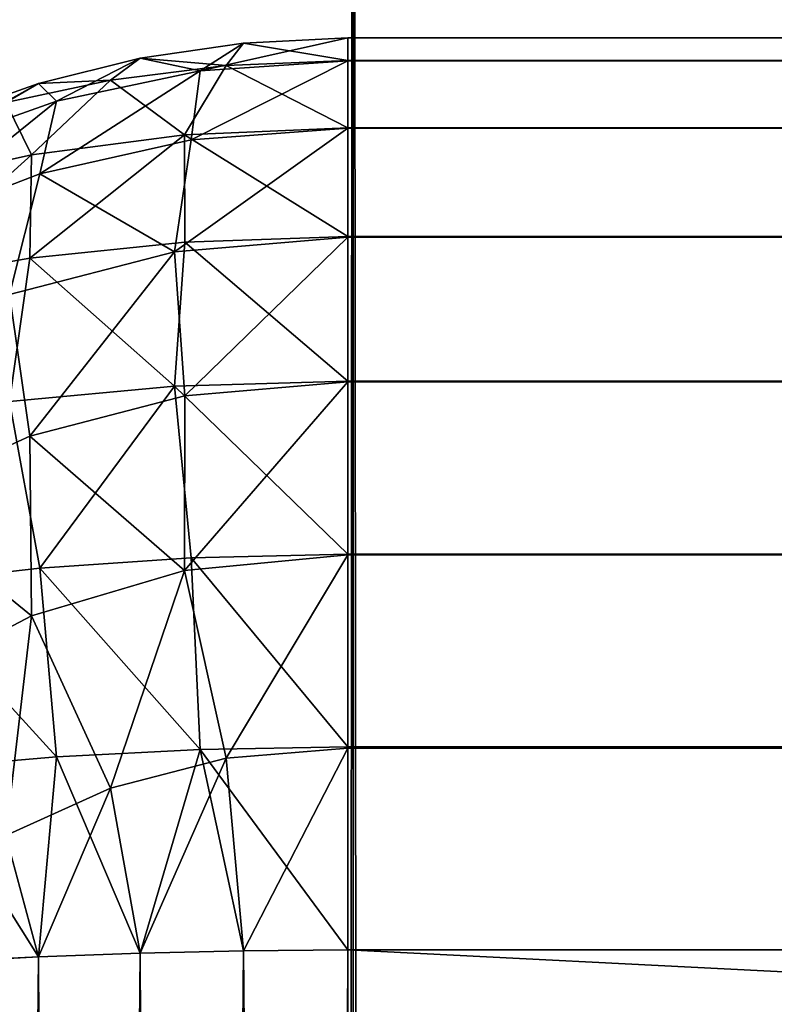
# Model space of a CAD drawing. Extents: x -265 to 265, y 0 to 1307.
# Tile 343 of 436: x -263.61 to -262.21, y 1293.2 to 1295.03. Entities that reach past the tile are written whole.
import ezdxf

# ---------------------------------------------------------------- set-up
doc = ezdxf.new("R2010")
doc.units = 0
doc.header["$LTSCALE"] = 65.185185
for name, color, linetype in [('3', 7, 'CONTINUOUS'), ('4', 7, 'CONTINUOUS'), ('70', 7, 'CONTINUOUS'), ('71', 7, 'CONTINUOUS'), ('75', 7, 'CONTINUOUS'), ('76', 7, 'CONTINUOUS'), ('77', 7, 'CONTINUOUS'), ('78', 7, 'CONTINUOUS'), ('79', 7, 'CONTINUOUS'), ('80', 7, 'CONTINUOUS'), ('88', 7, 'CONTINUOUS'), ('93', 7, 'CONTINUOUS')]:
    doc.layers.add(name, color=color, linetype=linetype)

msp = doc.modelspace()

# ---------------------------------------------------------------- linework, layer by layer
at = {"layer": '3', "color": 7, "linetype": 'CONTINUOUS'}
for points in [[(-263.8582, 1, 5.7403), (-262.9904, 1, 7.5), (-263.8582, 1299, 5.7403), (-263.8582, 1, 5.7403)], [(-263.8582, 1299, 5.7403), (-262.9904, 1, 7.5), (-262.9904, 1299, 7.5), (-263.8582, 1299, 5.7403)], [(-262.9904, 1, 7.5), (-261.9003, 1, 9.1314), (-262.9904, 1299, 7.5), (-262.9904, 1, 7.5)], [(-262.9904, 1299, 7.5), (-261.9003, 1, 9.1314), (-261.9003, 1299, 9.1314), (-262.9904, 1299, 7.5)]]:
    msp.add_3dface(points, dxfattribs=at)
at = {"layer": '4', "color": 7, "linetype": 'CONTINUOUS'}
for points in [[(-262.9904, 1, -7.5), (-263.8582, 1, -5.7403), (-262.9904, 1299, -7.5), (-262.9904, 1, -7.5)], [(-262.9904, 1299, -7.5), (-263.8582, 1, -5.7403), (-263.8582, 1299, -5.7403), (-262.9904, 1299, -7.5)], [(-261.9003, 1, -9.1314), (-262.9904, 1, -7.5), (-261.9003, 1299, -9.1314), (-261.9003, 1, -9.1314)], [(-261.9003, 1299, -9.1314), (-262.9904, 1, -7.5), (-262.9904, 1299, -7.5), (-261.9003, 1299, -9.1314)]]:
    msp.add_3dface(points, dxfattribs=at)
at = {"layer": '70', "color": 7, "linetype": 'CONTINUOUS'}
for points in [[(-263, 1294.9574, 16.3217), (-263, 1295, 16.7), (263, 1294.9578, 16.3236), (-263, 1294.9574, 16.3217)], [(263, 1294.9578, 16.3236), (-263, 1295, 16.7), (263, 1295, 16.7), (263, 1294.9578, 16.3236)], [(263, 1294.8323, 15.9638), (-263, 1294.9574, 16.3217), (263, 1294.9578, 16.3236), (263, 1294.8323, 15.9638)], [(-263, 1294.8315, 15.9621), (-263, 1294.9574, 16.3217), (263, 1294.8323, 15.9638), (-263, 1294.8315, 15.9621)], [(263, 1294.6298, 15.641), (-263, 1294.8315, 15.9621), (263, 1294.8323, 15.9638), (263, 1294.6298, 15.641)], [(-263, 1294.6286, 15.6395), (-263, 1294.8315, 15.9621), (263, 1294.6298, 15.641), (-263, 1294.6286, 15.6395)], [(263, 1294.3605, 15.3714), (-263, 1294.6286, 15.6395), (263, 1294.6298, 15.641), (263, 1294.3605, 15.3714)], [(-263, 1294.359, 15.3702), (-263, 1294.6286, 15.6395), (263, 1294.3605, 15.3714), (-263, 1294.359, 15.3702)], [(263, 1294.0379, 15.1685), (-263, 1294.359, 15.3702), (263, 1294.3605, 15.3714), (263, 1294.0379, 15.1685)], [(-263, 1294.0362, 15.1677), (-263, 1294.359, 15.3702), (263, 1294.0379, 15.1685), (-263, 1294.0362, 15.1677)], [(263, 1293.6783, 15.0426), (-263, 1294.0362, 15.1677), (263, 1294.0379, 15.1685), (263, 1293.6783, 15.0426)], [(-263, 1293.6764, 15.0422), (-263, 1294.0362, 15.1677), (263, 1293.6783, 15.0426), (-263, 1293.6764, 15.0422)], [(263, 1293.3, 15), (-263, 1293.6764, 15.0422), (263, 1293.6783, 15.0426), (263, 1293.3, 15)], [(-263, 1293.3, 15), (-263, 1293.6764, 15.0422), (263, 1293.3, 15), (-263, 1293.3, 15)]]:
    msp.add_3dface(points, dxfattribs=at)
at = {"layer": '71', "color": 7, "linetype": 'CONTINUOUS'}
for points in [[(-263, 1293.3, 15), (263, 1293.3, 15), (-263, 1266.7, 15), (-263, 1293.3, 15)], [(-263, 1266.7, 15), (263, 1293.3, 15), (263, 1266.7, 15), (-263, 1266.7, 15)]]:
    msp.add_3dface(points, dxfattribs=at)
at = {"layer": '75', "color": 7, "linetype": 'CONTINUOUS'}
for points in [[(-263, 1266.7, 25), (263, 1266.7, 25), (-263, 1293.3, 25), (-263, 1266.7, 25)], [(-263, 1293.3, 25), (263, 1266.7, 25), (263, 1293.3, 25), (-263, 1293.3, 25)]]:
    msp.add_3dface(points, dxfattribs=at)
at = {"layer": '76', "color": 7, "linetype": 'CONTINUOUS'}
for points in [[(-263, 1295, 23.3), (-263, 1294.9578, 23.6764), (263, 1295, 23.3), (-263, 1295, 23.3)], [(263, 1295, 23.3), (-263, 1294.9578, 23.6764), (263, 1294.9574, 23.6783), (263, 1295, 23.3)], [(-263, 1294.9578, 23.6764), (-263, 1294.8323, 24.0362), (263, 1294.9574, 23.6783), (-263, 1294.9578, 23.6764)], [(263, 1294.9574, 23.6783), (-263, 1294.8323, 24.0362), (263, 1294.8315, 24.0379), (263, 1294.9574, 23.6783)], [(-263, 1294.8323, 24.0362), (-263, 1294.6298, 24.359), (263, 1294.8315, 24.0379), (-263, 1294.8323, 24.0362)], [(263, 1294.8315, 24.0379), (-263, 1294.6298, 24.359), (263, 1294.6286, 24.3605), (263, 1294.8315, 24.0379)], [(-263, 1294.6298, 24.359), (-263, 1294.3605, 24.6286), (263, 1294.6286, 24.3605), (-263, 1294.6298, 24.359)], [(263, 1294.6286, 24.3605), (-263, 1294.3605, 24.6286), (263, 1294.359, 24.6298), (263, 1294.6286, 24.3605)], [(-263, 1294.3605, 24.6286), (-263, 1294.0379, 24.8315), (263, 1294.359, 24.6298), (-263, 1294.3605, 24.6286)], [(263, 1294.359, 24.6298), (-263, 1294.0379, 24.8315), (263, 1294.0362, 24.8323), (263, 1294.359, 24.6298)], [(-263, 1294.0379, 24.8315), (-263, 1293.6783, 24.9574), (263, 1294.0362, 24.8323), (-263, 1294.0379, 24.8315)], [(263, 1294.0362, 24.8323), (-263, 1293.6783, 24.9574), (263, 1293.6764, 24.9578), (263, 1294.0362, 24.8323)], [(-263, 1293.6783, 24.9574), (-263, 1293.3, 25), (263, 1293.6764, 24.9578), (-263, 1293.6783, 24.9574)], [(-263, 1293.3, 25), (263, 1293.3, 25), (263, 1293.6764, 24.9578), (-263, 1293.3, 25)]]:
    msp.add_3dface(points, dxfattribs=at)
at = {"layer": '77', "color": 7, "linetype": 'CONTINUOUS'}
for points in [[(263, 1295, 16.7), (-263, 1295, 16.7), (263, 1295, 23.3), (263, 1295, 16.7)], [(-263, 1295, 16.7), (-263, 1295, 23.3), (263, 1295, 23.3), (-263, 1295, 16.7)]]:
    msp.add_3dface(points, dxfattribs=at)
at = {"layer": '78', "color": 7, "linetype": 'CONTINUOUS'}
for points in [[(-263.7608, 1293.2774, 24.8496), (-263.5768, 1266.7127, 24.915), (-263.5768, 1293.2873, 24.915), (-263.7608, 1293.2774, 24.8496)], [(-263.5768, 1293.2873, 24.915), (-263.3875, 1266.7057, 24.9621), (-263.3875, 1293.2943, 24.9621), (-263.5768, 1293.2873, 24.915)], [(-263.5768, 1266.7127, 24.915), (-263.3875, 1266.7057, 24.9621), (-263.5768, 1293.2873, 24.915), (-263.5768, 1266.7127, 24.915)], [(-263.3875, 1293.2943, 24.9621), (-263.1946, 1266.7014, 24.9905), (-263.1946, 1293.2986, 24.9905), (-263.3875, 1293.2943, 24.9621)], [(-263.3875, 1266.7057, 24.9621), (-263.1946, 1266.7014, 24.9905), (-263.3875, 1293.2943, 24.9621), (-263.3875, 1266.7057, 24.9621)], [(-263, 1266.7, 25), (-263, 1293.3, 25), (-263.1946, 1293.2986, 24.9905), (-263, 1266.7, 25)], [(-263.1946, 1266.7014, 24.9905), (-263, 1266.7, 25), (-263.1946, 1293.2986, 24.9905), (-263.1946, 1266.7014, 24.9905)], [(-263.7608, 1266.7226, 24.8496), (-263.5768, 1266.7127, 24.915), (-263.7608, 1293.2774, 24.8496), (-263.7608, 1266.7226, 24.8496)]]:
    msp.add_3dface(points, dxfattribs=at)
at = {"layer": '79', "color": 7, "linetype": 'CONTINUOUS'}
for points in [[(-263, 1295, 23.3), (-263, 1295, 16.7), (-263.1946, 1294.9905, 16.7014), (-263, 1295, 23.3)], [(-263, 1295, 23.3), (-263.1946, 1294.9905, 16.7014), (-263.1946, 1294.9905, 23.2986), (-263, 1295, 23.3)], [(-263.1946, 1294.9905, 16.7014), (-263.3875, 1294.9621, 16.7057), (-263.1946, 1294.9905, 23.2986), (-263.1946, 1294.9905, 16.7014)], [(-263.1946, 1294.9905, 23.2986), (-263.3875, 1294.9621, 16.7057), (-263.3875, 1294.9621, 23.2943), (-263.1946, 1294.9905, 23.2986)], [(-263.3875, 1294.9621, 16.7057), (-263.5768, 1294.915, 16.7127), (-263.3875, 1294.9621, 23.2943), (-263.3875, 1294.9621, 16.7057)], [(-263.3875, 1294.9621, 23.2943), (-263.5768, 1294.915, 16.7127), (-263.5768, 1294.915, 23.2873), (-263.3875, 1294.9621, 23.2943)], [(-263.5768, 1294.915, 16.7127), (-263.7608, 1294.8496, 16.7226), (-263.5768, 1294.915, 23.2873), (-263.5768, 1294.915, 16.7127)], [(-263.5768, 1294.915, 23.2873), (-263.7608, 1294.8496, 16.7226), (-263.7608, 1294.8496, 23.2774), (-263.5768, 1294.915, 23.2873)]]:
    msp.add_3dface(points, dxfattribs=at)
at = {"layer": '80', "color": 7, "linetype": 'CONTINUOUS'}
for points in [[(-263.7608, 1293.2774, 15.1504), (-263.5768, 1293.2873, 15.085), (-263.7608, 1266.7226, 15.1504), (-263.7608, 1293.2774, 15.1504)], [(-263.7608, 1266.7226, 15.1504), (-263.5768, 1293.2873, 15.085), (-263.5768, 1266.7127, 15.085), (-263.7608, 1266.7226, 15.1504)], [(-263.5768, 1293.2873, 15.085), (-263.3875, 1293.2943, 15.0379), (-263.5768, 1266.7127, 15.085), (-263.5768, 1293.2873, 15.085)], [(-263.5768, 1266.7127, 15.085), (-263.3875, 1293.2943, 15.0379), (-263.3875, 1266.7057, 15.0379), (-263.5768, 1266.7127, 15.085)], [(-263.3875, 1293.2943, 15.0379), (-263.1946, 1293.2986, 15.0095), (-263.3875, 1266.7057, 15.0379), (-263.3875, 1293.2943, 15.0379)], [(-263.3875, 1266.7057, 15.0379), (-263.1946, 1293.2986, 15.0095), (-263.1946, 1266.7014, 15.0095), (-263.3875, 1266.7057, 15.0379)], [(-263, 1293.3, 15), (-263, 1266.7, 15), (-263.1946, 1266.7014, 15.0095), (-263, 1293.3, 15)], [(-263.1946, 1293.2986, 15.0095), (-263, 1293.3, 15), (-263.1946, 1266.7014, 15.0095), (-263.1946, 1293.2986, 15.0095)]]:
    msp.add_3dface(points, dxfattribs=at)
at = {"layer": '88', "color": 7, "linetype": 'CONTINUOUS'}
for points in [[(-263, 1295, 16.7), (-263, 1294.9574, 16.3217), (-263.2755, 1294.9384, 16.3264), (-263, 1295, 16.7)], [(-263.1946, 1294.9905, 16.7014), (-263, 1295, 16.7), (-263.2755, 1294.9384, 16.3264), (-263.1946, 1294.9905, 16.7014)], [(-263.3875, 1294.9621, 16.7057), (-263.1946, 1294.9905, 16.7014), (-263.2755, 1294.9384, 16.3264), (-263.3875, 1294.9621, 16.7057)], [(-263.5768, 1294.915, 16.7127), (-263.3875, 1294.9621, 16.7057), (-263.5435, 1294.8824, 16.3401), (-263.5768, 1294.915, 16.7127)], [(-263.5435, 1294.8824, 16.3401), (-263.3875, 1294.9621, 16.7057), (-263.2755, 1294.9384, 16.3264), (-263.5435, 1294.8824, 16.3401)], [(-263, 1294.9574, 16.3217), (-263, 1294.8315, 15.9621), (-263.2922, 1294.81, 15.9688), (-263, 1294.9574, 16.3217)], [(-263.2755, 1294.9384, 16.3264), (-263, 1294.9574, 16.3217), (-263.2922, 1294.81, 15.9688), (-263.2755, 1294.9384, 16.3264)], [(-263.5435, 1294.8824, 16.3401), (-263.2755, 1294.9384, 16.3264), (-263.5741, 1294.7468, 15.9881), (-263.5435, 1294.8824, 16.3401)], [(-263.5741, 1294.7468, 15.9881), (-263.2755, 1294.9384, 16.3264), (-263.2922, 1294.81, 15.9688), (-263.5741, 1294.7468, 15.9881)], [(-263.7608, 1294.8496, 16.7226), (-263.5768, 1294.915, 16.7127), (-263.7974, 1294.7919, 16.3615), (-263.7608, 1294.8496, 16.7226)], [(-263.7974, 1294.7919, 16.3615), (-263.5768, 1294.915, 16.7127), (-263.5435, 1294.8824, 16.3401), (-263.7974, 1294.7919, 16.3615)], [(-263.7974, 1294.7919, 16.3615), (-263.5435, 1294.8824, 16.3401), (-263.8373, 1294.6457, 16.018), (-263.7974, 1294.7919, 16.3615)], [(-263.8373, 1294.6457, 16.018), (-263.5435, 1294.8824, 16.3401), (-263.5741, 1294.7468, 15.9881), (-263.8373, 1294.6457, 16.018)], [(-263, 1294.8315, 15.9621), (-263, 1294.6286, 15.6395), (-263.323, 1294.6013, 15.6493), (-263, 1294.8315, 15.9621)], [(-263.2922, 1294.81, 15.9688), (-263, 1294.8315, 15.9621), (-263.323, 1294.6013, 15.6493), (-263.2922, 1294.81, 15.9688)], [(-263.5741, 1294.7468, 15.9881), (-263.2922, 1294.81, 15.9688), (-263.323, 1294.6013, 15.6493), (-263.5741, 1294.7468, 15.9881)], [(-263.8373, 1294.6457, 16.018), (-263.5741, 1294.7468, 15.9881), (-263.6306, 1294.5218, 15.6775), (-263.8373, 1294.6457, 16.018)], [(-263.6306, 1294.5218, 15.6775), (-263.5741, 1294.7468, 15.9881), (-263.323, 1294.6013, 15.6493), (-263.6306, 1294.5218, 15.6775)], [(-263.323, 1294.6013, 15.6493), (-263, 1294.6286, 15.6395), (-263.3041, 1294.3331, 15.3807), (-263.323, 1294.6013, 15.6493)], [(-263, 1294.6286, 15.6395), (-263, 1294.359, 15.3702), (-263.3041, 1294.3331, 15.3807), (-263, 1294.6286, 15.6395)], [(-263.6306, 1294.5218, 15.6775), (-263.323, 1294.6013, 15.6493), (-263.5931, 1294.2575, 15.4107), (-263.6306, 1294.5218, 15.6775)], [(-263.5931, 1294.2575, 15.4107), (-263.323, 1294.6013, 15.6493), (-263.3041, 1294.3331, 15.3807), (-263.5931, 1294.2575, 15.4107)], [(-263.8542, 1294.1385, 15.4566), (-263.6306, 1294.5218, 15.6775), (-263.5931, 1294.2575, 15.4107), (-263.8542, 1294.1385, 15.4566)], [(-263, 1294.359, 15.3702), (-263, 1294.0362, 15.1677), (-263.3046, 1294.007, 15.1807), (-263, 1294.359, 15.3702)], [(-263.3041, 1294.3331, 15.3807), (-263, 1294.359, 15.3702), (-263.3046, 1294.007, 15.1807), (-263.3041, 1294.3331, 15.3807)], [(-263.5931, 1294.2575, 15.4107), (-263.3041, 1294.3331, 15.3807), (-263.3046, 1294.007, 15.1807), (-263.5931, 1294.2575, 15.4107)], [(-263.8542, 1294.1385, 15.4566), (-263.5931, 1294.2575, 15.4107), (-263.5898, 1293.9226, 15.2177), (-263.8542, 1294.1385, 15.4566)], [(-263.5898, 1293.9226, 15.2177), (-263.5931, 1294.2575, 15.4107), (-263.3046, 1294.007, 15.1807), (-263.5898, 1293.9226, 15.2177)], [(-263.8404, 1293.7912, 15.2737), (-263.8542, 1294.1385, 15.4566), (-263.5898, 1293.9226, 15.2177), (-263.8404, 1293.7912, 15.2737)], [(-263.3046, 1294.007, 15.1807), (-263, 1294.0362, 15.1677), (-263.227, 1293.6574, 15.0515), (-263.3046, 1294.007, 15.1807)], [(-263, 1294.0362, 15.1677), (-263, 1293.6764, 15.0422), (-263.227, 1293.6574, 15.0515), (-263, 1294.0362, 15.1677)], [(-263.5898, 1293.9226, 15.2177), (-263.3046, 1294.007, 15.1807), (-263.4428, 1293.6017, 15.0786), (-263.5898, 1293.9226, 15.2177)], [(-263.4428, 1293.6017, 15.0786), (-263.3046, 1294.007, 15.1807), (-263.227, 1293.6574, 15.0515), (-263.4428, 1293.6017, 15.0786)], [(-263.8404, 1293.7912, 15.2737), (-263.5898, 1293.9226, 15.2177), (-263.6378, 1293.5136, 15.1206), (-263.8404, 1293.7912, 15.2737)], [(-263.6378, 1293.5136, 15.1206), (-263.5898, 1293.9226, 15.2177), (-263.4428, 1293.6017, 15.0786), (-263.6378, 1293.5136, 15.1206)], [(-263, 1293.6764, 15.0422), (-263.1946, 1293.2986, 15.0095), (-263.227, 1293.6574, 15.0515), (-263, 1293.6764, 15.0422)], [(-263, 1293.6764, 15.0422), (-263, 1293.3, 15), (-263.1946, 1293.2986, 15.0095), (-263, 1293.6764, 15.0422)], [(-263.3875, 1293.2943, 15.0379), (-263.4428, 1293.6017, 15.0786), (-263.227, 1293.6574, 15.0515), (-263.3875, 1293.2943, 15.0379)], [(-263.1946, 1293.2986, 15.0095), (-263.3875, 1293.2943, 15.0379), (-263.227, 1293.6574, 15.0515), (-263.1946, 1293.2986, 15.0095)], [(-263.5768, 1293.2873, 15.085), (-263.6378, 1293.5136, 15.1206), (-263.4428, 1293.6017, 15.0786), (-263.5768, 1293.2873, 15.085)], [(-263.3875, 1293.2943, 15.0379), (-263.5768, 1293.2873, 15.085), (-263.4428, 1293.6017, 15.0786), (-263.3875, 1293.2943, 15.0379)], [(-263.5768, 1293.2873, 15.085), (-263.7608, 1293.2774, 15.1504), (-263.6378, 1293.5136, 15.1206), (-263.5768, 1293.2873, 15.085)]]:
    msp.add_3dface(points, dxfattribs=at)
at = {"layer": '93', "color": 7, "linetype": 'CONTINUOUS'}
for points in [[(-263, 1294.9578, 23.6764), (-263, 1295, 23.3), (-263.1946, 1294.9905, 23.2986), (-263, 1294.9578, 23.6764)], [(-263.1946, 1294.9905, 23.2986), (-263.3875, 1294.9621, 23.2943), (-263.227, 1294.9485, 23.6574), (-263.1946, 1294.9905, 23.2986)], [(-263, 1294.9578, 23.6764), (-263.1946, 1294.9905, 23.2986), (-263.227, 1294.9485, 23.6574), (-263, 1294.9578, 23.6764)], [(-263.3875, 1294.9621, 23.2943), (-263.5768, 1294.915, 23.2873), (-263.4428, 1294.9214, 23.6017), (-263.3875, 1294.9621, 23.2943)], [(-263.3875, 1294.9621, 23.2943), (-263.4428, 1294.9214, 23.6017), (-263.227, 1294.9485, 23.6574), (-263.3875, 1294.9621, 23.2943)], [(-263, 1294.8323, 24.0362), (-263, 1294.9578, 23.6764), (-263.227, 1294.9485, 23.6574), (-263, 1294.8323, 24.0362)], [(-263.4428, 1294.9214, 23.6017), (-263.3046, 1294.8193, 24.007), (-263.227, 1294.9485, 23.6574), (-263.4428, 1294.9214, 23.6017)], [(-263.3046, 1294.8193, 24.007), (-263, 1294.8323, 24.0362), (-263.227, 1294.9485, 23.6574), (-263.3046, 1294.8193, 24.007)], [(-263.5768, 1294.915, 23.2873), (-263.6378, 1294.8794, 23.5136), (-263.4428, 1294.9214, 23.6017), (-263.5768, 1294.915, 23.2873)], [(-263.6378, 1294.8794, 23.5136), (-263.5898, 1294.7823, 23.9226), (-263.4428, 1294.9214, 23.6017), (-263.6378, 1294.8794, 23.5136)], [(-263.5898, 1294.7823, 23.9226), (-263.3046, 1294.8193, 24.007), (-263.4428, 1294.9214, 23.6017), (-263.5898, 1294.7823, 23.9226)], [(-263.5768, 1294.915, 23.2873), (-263.7608, 1294.8496, 23.2774), (-263.6378, 1294.8794, 23.5136), (-263.5768, 1294.915, 23.2873)], [(-263.8404, 1294.7263, 23.7912), (-263.5898, 1294.7823, 23.9226), (-263.6378, 1294.8794, 23.5136), (-263.8404, 1294.7263, 23.7912)], [(-263, 1294.6298, 24.359), (-263, 1294.8323, 24.0362), (-263.3046, 1294.8193, 24.007), (-263, 1294.6298, 24.359)], [(-263.5931, 1294.5893, 24.2575), (-263.3041, 1294.6193, 24.3331), (-263.3046, 1294.8193, 24.007), (-263.5931, 1294.5893, 24.2575)], [(-263.5898, 1294.7823, 23.9226), (-263.5931, 1294.5893, 24.2575), (-263.3046, 1294.8193, 24.007), (-263.5898, 1294.7823, 23.9226)], [(-263.3041, 1294.6193, 24.3331), (-263, 1294.6298, 24.359), (-263.3046, 1294.8193, 24.007), (-263.3041, 1294.6193, 24.3331)], [(-263.8542, 1294.5434, 24.1385), (-263.5931, 1294.5893, 24.2575), (-263.5898, 1294.7823, 23.9226), (-263.8542, 1294.5434, 24.1385)], [(-263.8404, 1294.7263, 23.7912), (-263.8542, 1294.5434, 24.1385), (-263.5898, 1294.7823, 23.9226), (-263.8404, 1294.7263, 23.7912)], [(-263, 1294.3605, 24.6286), (-263, 1294.6298, 24.359), (-263.3041, 1294.6193, 24.3331), (-263, 1294.3605, 24.6286)], [(-263.5931, 1294.5893, 24.2575), (-263.323, 1294.3507, 24.6013), (-263.3041, 1294.6193, 24.3331), (-263.5931, 1294.5893, 24.2575)], [(-263.323, 1294.3507, 24.6013), (-263, 1294.3605, 24.6286), (-263.3041, 1294.6193, 24.3331), (-263.323, 1294.3507, 24.6013)], [(-263.8542, 1294.5434, 24.1385), (-263.6306, 1294.3225, 24.5218), (-263.5931, 1294.5893, 24.2575), (-263.8542, 1294.5434, 24.1385)], [(-263.6306, 1294.3225, 24.5218), (-263.323, 1294.3507, 24.6013), (-263.5931, 1294.5893, 24.2575), (-263.6306, 1294.3225, 24.5218)], [(-263, 1294.0379, 24.8315), (-263, 1294.3605, 24.6286), (-263.323, 1294.3507, 24.6013), (-263, 1294.0379, 24.8315)], [(-263.6306, 1294.3225, 24.5218), (-263.5741, 1294.0119, 24.7468), (-263.323, 1294.3507, 24.6013), (-263.6306, 1294.3225, 24.5218)], [(-263.5741, 1294.0119, 24.7468), (-263.2922, 1294.0312, 24.81), (-263.323, 1294.3507, 24.6013), (-263.5741, 1294.0119, 24.7468)], [(-263.2922, 1294.0312, 24.81), (-263, 1294.0379, 24.8315), (-263.323, 1294.3507, 24.6013), (-263.2922, 1294.0312, 24.81)], [(-263.8373, 1293.982, 24.6457), (-263.5741, 1294.0119, 24.7468), (-263.6306, 1294.3225, 24.5218), (-263.8373, 1293.982, 24.6457)], [(-263.5741, 1294.0119, 24.7468), (-263.2755, 1293.6736, 24.9384), (-263.2922, 1294.0312, 24.81), (-263.5741, 1294.0119, 24.7468)], [(-263, 1293.6783, 24.9574), (-263, 1294.0379, 24.8315), (-263.2922, 1294.0312, 24.81), (-263, 1293.6783, 24.9574)], [(-263.2755, 1293.6736, 24.9384), (-263, 1293.6783, 24.9574), (-263.2922, 1294.0312, 24.81), (-263.2755, 1293.6736, 24.9384)], [(-263.8373, 1293.982, 24.6457), (-263.5435, 1293.6599, 24.8824), (-263.5741, 1294.0119, 24.7468), (-263.8373, 1293.982, 24.6457)], [(-263.5435, 1293.6599, 24.8824), (-263.2755, 1293.6736, 24.9384), (-263.5741, 1294.0119, 24.7468), (-263.5435, 1293.6599, 24.8824)], [(-263.7974, 1293.6385, 24.7919), (-263.5435, 1293.6599, 24.8824), (-263.8373, 1293.982, 24.6457), (-263.7974, 1293.6385, 24.7919)], [(-263.5435, 1293.6599, 24.8824), (-263.3875, 1293.2943, 24.9621), (-263.2755, 1293.6736, 24.9384), (-263.5435, 1293.6599, 24.8824)], [(-263.3875, 1293.2943, 24.9621), (-263.1946, 1293.2986, 24.9905), (-263.2755, 1293.6736, 24.9384), (-263.3875, 1293.2943, 24.9621)], [(-263, 1293.3, 25), (-263, 1293.6783, 24.9574), (-263.2755, 1293.6736, 24.9384), (-263, 1293.3, 25)], [(-263.1946, 1293.2986, 24.9905), (-263, 1293.3, 25), (-263.2755, 1293.6736, 24.9384), (-263.1946, 1293.2986, 24.9905)], [(-263.7974, 1293.6385, 24.7919), (-263.5768, 1293.2873, 24.915), (-263.5435, 1293.6599, 24.8824), (-263.7974, 1293.6385, 24.7919)], [(-263.5768, 1293.2873, 24.915), (-263.3875, 1293.2943, 24.9621), (-263.5435, 1293.6599, 24.8824), (-263.5768, 1293.2873, 24.915)], [(-263.7608, 1293.2774, 24.8496), (-263.5768, 1293.2873, 24.915), (-263.7974, 1293.6385, 24.7919), (-263.7608, 1293.2774, 24.8496)]]:
    msp.add_3dface(points, dxfattribs=at)

doc.saveas('drawing.dxf')
